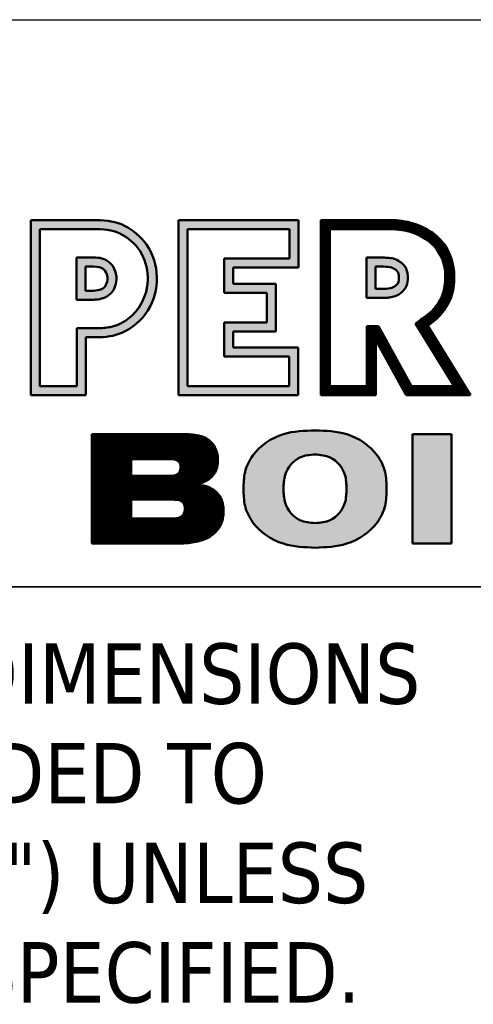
# Model space of a CAD drawing. Header units: inches. Extents: x 24 to 1128, y -58 to 748.
# Tile 537 of 656: x 940 to 959, y 50 to 92. Entities that reach past the tile are written whole.
import ezdxf
from ezdxf.enums import TextEntityAlignment as Align

# ---------------------------------------------------------------- set-up
doc = ezdxf.new("R2010")
doc.units = ezdxf.units.IN
doc.header["$LTSCALE"] = 32
doc.header["$MEASUREMENT"] = 0
doc.layers.add('No Plot', color=7, linetype='Continuous', lineweight=25, plot=False)
doc.layers.add('Title (ANSI)', color=7, linetype='Continuous', lineweight=50)
doc.styles.add('Note Text (ANSI)', font='tahoma.ttf')
doc.styles.get("Standard").update_dxf_attribs({"font": 'arial.ttf'})
pattern_1 = [(45, (0, 0), (-3.0935921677e-05, 3.0935921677e-05), [])]

# ---------------------------------------------------------------- blocks, each defined once
blk = doc.blocks.new('Title Blocks SUPERIOR TITLE')
at = {"lineweight": 25}
h = blk.add_hatch(color=256, dxfattribs=at)
edge = h.paths.add_edge_path(flags=0)
edge.add_line((48.7307, 4.2394), (48.7563, 4.2394))
edge.add_spline(control_points=[(48.7563, 4.2394), (48.7636, 4.2394), (48.7696, 4.2399), (48.7829, 4.2426), (48.7905, 4.2461), (48.8138, 4.263), (48.8237, 4.282), (48.8249, 4.3147), (48.8222, 4.327), (48.811, 4.3477), (48.8018, 4.3567), (48.7811, 4.3686), (48.7714, 4.3702), (48.7559, 4.3705)], knot_values=[-0.818543, -0.818543, -0.818543, -0.818543, -0.7519, -0.7519, -0.65082, -0.65082, -0.418996, -0.418996, -0.279331, -0.279331, -0.139665, -0.139665, 0, 0, 0, 0], degree=3, periodic=0)
edge.add_line((48.7559, 4.3705), (48.6819, 4.3705))
edge.add_line((48.6819, 4.3705), (48.6819, 4.1626))
edge.add_line((48.6819, 4.1626), (48.7307, 4.1626))
edge.add_line((48.7307, 4.1626), (48.7307, 4.2394))
edge = h.paths.add_edge_path()
edge.add_spline(control_points=[(48.7563, 4.2275), (48.7694, 4.2275), (48.7798, 4.2288), (48.8041, 4.2394), (48.8166, 4.2501), (48.8409, 4.2887), (48.8404, 4.3252), (48.8153, 4.3605), (48.8051, 4.3692), (48.7825, 4.3806), (48.7708, 4.3822), (48.7561, 4.3824)], knot_values=[0, 0, 0, 0, 0.112702, 0.112702, 0.264618, 0.264618, 0.566661, 0.566661, 0.692602, 0.692602, 0.818543, 0.818543, 0.818543, 0.818543], degree=3, periodic=0)
edge.add_line((48.7561, 4.3824), (48.67, 4.3824))
edge.add_line((48.67, 4.3824), (48.67, 4.1507))
edge.add_line((48.67, 4.1507), (48.7426, 4.1507))
edge.add_line((48.7426, 4.1507), (48.7426, 4.2275))
edge.add_line((48.7426, 4.2275), (48.7563, 4.2275))
h = blk.add_hatch(color=256, dxfattribs=at)
h.paths.add_polyline_path([(48.9255, 4.286), (48.9255, 4.3316), (49.0117, 4.3316), (49.0117, 4.3705), (48.877, 4.3705), (48.877, 4.1626), (49.0116, 4.1626), (49.0116, 4.2021), (48.9255, 4.2021), (48.9255, 4.2471), (48.982, 4.2471), (48.982, 4.286)], flags=0)
h.paths.add_polyline_path([(49.0236, 4.3197), (49.0236, 4.3824), (48.8651, 4.3824), (48.8651, 4.1507), (49.0235, 4.1507), (49.0235, 4.214), (48.9374, 4.214), (48.9374, 4.2352), (48.9939, 4.2352), (48.9939, 4.2979), (48.9374, 4.2979), (48.9374, 4.3197)])
h = blk.add_hatch(dxfattribs=at)
h.set_pattern_fill('ANSI31', color=256, scale=0.00035, style=0)
h.set_pattern_definition(pattern_1)
edge = h.paths.add_edge_path(flags=0)
edge.add_line((49.1293, 4.2421), (49.173, 4.1626))
edge.add_line((49.173, 4.1626), (49.2296, 4.1626))
edge.add_line((49.2296, 4.1626), (49.1786, 4.2457))
edge.add_spline(control_points=[(49.1786, 4.2457), (49.1854, 4.2504), (49.1909, 4.2545), (49.1951, 4.258)], knot_values=[-0.701293, -0.701293, -0.701293, -0.701293, -0.650383, -0.650383, -0.650383, -0.650383], degree=3, periodic=0)
edge.add_spline(control_points=[(49.1951, 4.258), (49.1991, 4.2613), (49.2019, 4.264), (49.2088, 4.2724), (49.2128, 4.2796), (49.2172, 4.2937), (49.218, 4.302), (49.2173, 4.3211), (49.2148, 4.3299), (49.202, 4.3521), (49.1885, 4.3615), (49.1614, 4.3697), (49.1525, 4.3706), (49.1399, 4.3704)], knot_values=[-0.650383, -0.650383, -0.650383, -0.650383, -0.601453, -0.601453, -0.510571, -0.510571, -0.419689, -0.419689, -0.301849, -0.301849, -0.111362, -0.111362, 0, 0, 0, 0], degree=3, periodic=0)
edge.add_line((49.1399, 4.3704), (49.0652, 4.3704))
edge.add_line((49.0652, 4.3704), (49.0652, 4.1626))
edge.add_line((49.0652, 4.1626), (49.114, 4.1626))
edge.add_line((49.114, 4.1626), (49.114, 4.2421))
edge.add_line((49.114, 4.2421), (49.1293, 4.2421))
edge = h.paths.add_edge_path()
edge.add_line((49.251, 4.1507), (49.1946, 4.2425))
edge.add_spline(control_points=[(49.1946, 4.2425), (49.1976, 4.2447), (49.2003, 4.2468), (49.2027, 4.2488)], knot_values=[0.650383, 0.650383, 0.650383, 0.650383, 0.677218, 0.677218, 0.677218, 0.677218], degree=3, periodic=0)
edge.add_spline(control_points=[(49.2027, 4.2488), (49.2094, 4.2543), (49.2137, 4.2591), (49.2228, 4.2728), (49.2264, 4.2812), (49.2298, 4.2982), (49.2301, 4.3084), (49.2271, 4.3362), (49.2167, 4.3547), (49.1924, 4.3717), (49.1824, 4.3761), (49.1618, 4.3818), (49.1519, 4.3825), (49.14, 4.3824)], knot_values=[0, 0, 0, 0, 0.074157, 0.074157, 0.162849, 0.162849, 0.251541, 0.251541, 0.44626, 0.44626, 0.548321, 0.548321, 0.650383, 0.650383, 0.650383, 0.650383], degree=3, periodic=0)
edge.add_line((49.14, 4.3824), (49.0532, 4.3824))
edge.add_line((49.0532, 4.3824), (49.0532, 4.1507))
edge.add_line((49.0532, 4.1507), (49.1259, 4.1507))
edge.add_line((49.1259, 4.1507), (49.1259, 4.2236))
edge.add_line((49.1259, 4.2236), (49.166, 4.1507))
edge.add_line((49.166, 4.1507), (49.251, 4.1507))
h = blk.add_hatch(color=256, dxfattribs=at)
edge = h.paths.add_edge_path(flags=0)
edge.add_line((48.7423, 4.289), (48.7494, 4.289))
edge.add_spline(control_points=[(48.7494, 4.289), (48.7542, 4.289), (48.7573, 4.2892), (48.7645, 4.2913), (48.7665, 4.2926), (48.7704, 4.2982), (48.7715, 4.3032), (48.7705, 4.3118), (48.7685, 4.3154), (48.7623, 4.3202), (48.7594, 4.3208), (48.7526, 4.321)], knot_values=[-0.274372, -0.274372, -0.274372, -0.274372, -0.232556, -0.232556, -0.183037, -0.183037, -0.122025, -0.122025, -0.061012, -0.061012, 0, 0, 0, 0], degree=3, periodic=0)
edge.add_line((48.7526, 4.321), (48.7423, 4.321))
edge.add_line((48.7423, 4.321), (48.7423, 4.289))
edge = h.paths.add_edge_path()
edge.add_spline(control_points=[(48.7494, 4.2771), (48.7519, 4.2771), (48.7573, 4.2771), (48.7649, 4.2787), (48.7733, 4.2823), (48.7801, 4.29), (48.7836, 4.3018), (48.7827, 4.315), (48.7752, 4.3264), (48.7642, 4.3326), (48.7564, 4.3328), (48.7525, 4.3329)], knot_values=[0, 0, 0, 0, 21.446278, 45.995522, 66.36737, 98.655676, 129.682851, 170.550924, 207.699464, 241.742111, 274.372411, 274.372411, 274.372411, 274.372411], degree=3, periodic=0)
edge.add_line((48.7525, 4.3329), (48.7304, 4.3328))
edge.add_line((48.7304, 4.3328), (48.7304, 4.2771))
edge.add_line((48.7304, 4.2771), (48.7494, 4.2771))
h = blk.add_hatch(color=256, dxfattribs=at)
edge = h.paths.add_edge_path(flags=0)
edge.add_spline(control_points=[(49.1329, 4.2914), (49.1378, 4.2915), (49.1417, 4.2916), (49.148, 4.293), (49.1501, 4.294), (49.1539, 4.2972), (49.1553, 4.299), (49.1565, 4.3026), (49.1567, 4.3063), (49.1559, 4.313), (49.1547, 4.3148), (49.1479, 4.3201), (49.142, 4.3208), (49.1329, 4.3209)], knot_values=[-0.288872, -0.288872, -0.288872, -0.288872, -0.246765, -0.246765, -0.208681, -0.208681, -0.170597, -0.170597, -0.132513, -0.132513, -0.07892, -0.07892, 0, 0, 0, 0], degree=3, periodic=0)
edge.add_line((49.1329, 4.3209), (49.1256, 4.3209))
edge.add_line((49.1256, 4.3209), (49.1256, 4.2914))
edge.add_line((49.1256, 4.2914), (49.1329, 4.2914))
edge = h.paths.add_edge_path()
edge.add_line((49.1137, 4.2795), (49.1329, 4.2795))
edge.add_spline(control_points=[(49.1329, 4.2795), (49.1352, 4.2795), (49.1396, 4.2795), (49.1469, 4.2803), (49.1549, 4.2826), (49.1622, 4.2881), (49.1677, 4.2962), (49.1689, 4.3062), (49.1677, 4.3159), (49.1633, 4.3231), (49.1573, 4.3283), (49.1498, 4.3317), (49.1412, 4.3327), (49.1357, 4.3328), (49.1329, 4.3328)], knot_values=[0, 0, 0, 0, 19.68907, 37.183159, 62.807968, 90.559754, 113.544659, 144.551319, 174.727619, 195.878946, 214.672315, 242.231464, 264.830431, 288.883455, 288.883455, 288.883455, 288.883455], degree=3, periodic=0)
edge.add_line((49.1329, 4.3328), (49.1137, 4.3328))
edge.add_line((49.1137, 4.3328), (49.1137, 4.2795))
h = blk.add_hatch(color=256, dxfattribs=at)
edge = h.paths.add_edge_path(flags=0)
edge.add_spline(control_points=[(49.0872, 4.027), (49.087, 4.0332), (49.0867, 4.0496), (49.0697, 4.0704), (49.0527, 4.0718), (49.0458, 4.0724)], knot_values=[-196.858611, -196.858611, -196.858611, -196.858611, -143.618174, -57.414771, 0, 0, 0, 0], degree=3, periodic=0)
edge.add_spline(control_points=[(49.0458, 4.0724), (49.0389, 4.0719), (49.0216, 4.0705), (49.0046, 4.0496), (49.0041, 4.0332), (49.0039, 4.027)], knot_values=[-198.15438, -198.15438, -198.15438, -198.15438, -139.494959, -53.291556, 0, 0, 0, 0], degree=3, periodic=0)
edge.add_spline(control_points=[(49.0039, 4.027), (49.0041, 4.0207), (49.0046, 4.0044), (49.0216, 3.9834), (49.0389, 3.9821), (49.0459, 3.9816)], knot_values=[-198.411905, -198.411905, -198.411905, -198.411905, -145.121128, -58.917726, 0, 0, 0, 0], degree=3, periodic=0)
edge.add_spline(control_points=[(49.0459, 3.9816), (49.0527, 3.9821), (49.0697, 3.9836), (49.0867, 4.0044), (49.087, 4.0207), (49.0872, 4.027)], knot_values=[-196.6013, -196.6013, -196.6013, -196.6013, -139.444578, -53.241176, 0, 0, 0, 0], degree=3, periodic=0)
edge = h.paths.add_edge_path()
edge.add_spline(control_points=[(49.0459, 4.1042), (49.0316, 4.1038), (49.0006, 4.1029), (48.9658, 4.0795), (48.9515, 4.0499), (48.9512, 4.0344), (48.9511, 4.0268)], knot_values=[0, 0, 0, 0, 121.303554, 262.91652, 331.147321, 394.98389, 394.98389, 394.98389, 394.98389], degree=3, periodic=0)
edge.add_spline(control_points=[(48.9511, 4.0268), (48.9512, 4.0193), (48.9515, 4.0038), (48.9658, 3.9742), (49.0006, 3.9509), (49.0316, 3.9497), (49.0459, 3.9491)], knot_values=[0, 0, 0, 0, 63.818911, 132.049711, 273.662677, 395.001539, 395.001539, 395.001539, 395.001539], degree=3, periodic=0)
edge.add_spline(control_points=[(49.0459, 3.9491), (49.06, 3.9497), (49.0907, 3.951), (49.1254, 3.9742), (49.1397, 4.0038), (49.14, 4.0193), (49.1401, 4.0269)], knot_values=[0, 0, 0, 0, 119.925613, 261.538579, 329.76938, 393.637082, 393.637082, 393.637082, 393.637082], degree=3, periodic=0)
edge.add_spline(control_points=[(49.1401, 4.0269), (49.14, 4.0344), (49.1397, 4.0499), (49.1254, 4.0795), (49.0908, 4.1028), (49.06, 4.1038), (49.0459, 4.1042)], knot_values=[0, 0, 0, 0, 63.781396, 132.012197, 273.625163, 393.348671, 393.348671, 393.348671, 393.348671], degree=3, periodic=0)
h = blk.add_hatch(dxfattribs=at)
h.set_pattern_fill('ANSI31', color=256, scale=0.00035, style=0)
h.set_pattern_definition(pattern_1)
edge = h.paths.add_edge_path(flags=0)
edge.add_line((48.8023, 3.9875), (48.8567, 3.9875))
edge.add_spline(control_points=[(48.8567, 3.9875), (48.8577, 3.9875), (48.8597, 3.9875), (48.8621, 3.9879), (48.8651, 3.9885), (48.8681, 3.9896), (48.8713, 3.9925), (48.8733, 3.9962), (48.8736, 4.0006), (48.8733, 4.0043), (48.872, 4.0081), (48.8692, 4.0107), (48.8656, 4.012), (48.8622, 4.0125), (48.8591, 4.0127), (48.8574, 4.0127), (48.8566, 4.0127)], knot_values=[-138.059108, -138.059108, -138.059108, -138.059108, -129.678332, -121.376797, -116.767826, -103.812896, -94.676817, -80.216732, -69.105277, -57.710838, -47.88682, -35.866014, -26.520091, -14.922162, -6.895848, 0, 0, 0, 0], degree=3, periodic=0)
edge.add_line((48.8566, 4.0127), (48.8023, 4.0127))
edge.add_line((48.8023, 4.0127), (48.8023, 3.9875))
edge = h.paths.add_edge_path(flags=0)
edge.add_line((48.8025, 4.0441), (48.8535, 4.0441))
edge.add_spline(control_points=[(48.8535, 4.0441), (48.8549, 4.0441), (48.8571, 4.0441), (48.8608, 4.0449), (48.8649, 4.0467), (48.8677, 4.0509), (48.8681, 4.0557), (48.8676, 4.0598), (48.8651, 4.0634), (48.8615, 4.0654), (48.858, 4.0662), (48.8552, 4.0664), (48.8537, 4.0664), (48.8532, 4.0664)], knot_values=[-119.342972, -119.342972, -119.342972, -119.342972, -107.342224, -100.443953, -87.079297, -70.488666, -59.600945, -46.774352, -35.297935, -23.84831, -12.395346, -4.545955, 0, 0, 0, 0], degree=3, periodic=0)
edge.add_line((48.8532, 4.0664), (48.8025, 4.0664))
edge.add_line((48.8025, 4.0664), (48.8025, 4.0441))
edge = h.paths.add_edge_path()
edge.add_spline(control_points=[(48.8895, 4.0328), (48.8905, 4.0331), (48.8931, 4.0337), (48.8976, 4.0353), (48.902, 4.0374), (48.9065, 4.0404), (48.9099, 4.0435), (48.913, 4.0476), (48.915, 4.0517), (48.9164, 4.056), (48.9171, 4.0604), (48.9173, 4.0646), (48.9172, 4.0687), (48.9165, 4.0732), (48.9153, 4.0777), (48.9131, 4.0826), (48.9104, 4.0869), (48.9068, 4.0904), (48.9034, 4.0929), (48.8995, 4.0949), (48.8953, 4.0965), (48.8908, 4.0977), (48.8868, 4.0983), (48.8827, 4.0988), (48.8778, 4.0991), (48.874, 4.0992), (48.8719, 4.0992)], knot_values=[0, 0, 0, 0, 8.259258, 22.888893, 40.689723, 50.687745, 68.353182, 80.542787, 94.018555, 107.764489, 119.14978, 132.14778, 143.21613, 154.398622, 171.050613, 182.919142, 200.343742, 214.594199, 225.505564, 236.767803, 251.550036, 264.361289, 276.33066, 286.072641, 299.740571, 318.388347, 318.388347, 318.388347, 318.388347], degree=3, periodic=0)
edge.add_line((48.8719, 4.0992), (48.7507, 4.0992))
edge.add_line((48.7507, 4.0992), (48.7507, 3.9545))
edge.add_line((48.7507, 3.9545), (48.8614, 3.9545))
edge.add_spline(control_points=[(48.8614, 3.9545), (48.8635, 3.9545), (48.8684, 3.9545), (48.8755, 3.955), (48.8839, 3.9559), (48.8923, 3.9576), (48.9013, 3.9605), (48.9081, 3.9645), (48.9132, 3.9687), (48.9172, 3.973), (48.9211, 3.9793), (48.924, 3.9876), (48.9247, 3.9954), (48.9245, 4.0021), (48.9239, 4.0073), (48.9223, 4.0126), (48.9199, 4.0175), (48.9164, 4.0219), (48.9122, 4.0254), (48.9089, 4.0274), (48.9056, 4.029), (48.9022, 4.0303), (48.8985, 4.0312), (48.8956, 4.0318), (48.8931, 4.0323), (48.8912, 4.0326), (48.8899, 4.0328), (48.8895, 4.0328)], knot_values=[0, 0, 0, 0, 17.200377, 42.099151, 61.209439, 89.620964, 115.361397, 142.096092, 156.470923, 172.177105, 191.705667, 219.818342, 247.114264, 257.731892, 278.018924, 291.66196, 304.822844, 324.525577, 339.60272, 350.809722, 358.213634, 370.799355, 381.846713, 390.612912, 396.149819, 404.107905, 407.195046, 407.195046, 407.195046, 407.195046], degree=3, periodic=0)
blk.add_hatch(color=256, dxfattribs=at).paths.add_polyline_path([(49.1744, 3.9545), (49.226, 3.9545), (49.226, 4.0992), (49.1744, 4.0992)])
at = {"layer": 'No Plot', "color": 7, "linetype": 'Continuous', "lineweight": 25}
for p, q in [((48.7561, 4.3824), (48.67, 4.3824)), ((48.67, 4.3824), (48.67, 4.1507)), ((49.0236, 4.3824), (48.8651, 4.3824)), ((48.8651, 4.3824), (48.8651, 4.1507)), ((49.0236, 4.3197), (49.0236, 4.3824)), ((49.0532, 4.1507), (49.0532, 4.3824)), ((49.0532, 4.3824), (49.14, 4.3824)), ((48.7559, 4.3705), (48.6819, 4.3705)), ((48.6819, 4.3705), (48.6819, 4.1626)), ((49.0117, 4.3705), (48.877, 4.3705)), ((48.877, 4.3705), (48.877, 4.1626)), ((49.0117, 4.3316), (49.0117, 4.3705)), ((49.0652, 4.1626), (49.0652, 4.3704)), ((49.0652, 4.3704), (49.1399, 4.3704)), ((48.7525, 4.3329), (48.7304, 4.3328)), ((48.7304, 4.3328), (48.7304, 4.2771)), ((48.9255, 4.286), (48.9255, 4.3316)), ((48.9255, 4.3316), (49.0117, 4.3316)), ((49.1137, 4.3328), (49.1137, 4.2795)), ((49.1137, 4.3328), (49.1329, 4.3328)), ((48.7526, 4.321), (48.7423, 4.321)), ((48.7423, 4.321), (48.7423, 4.289)), ((48.9374, 4.2979), (48.9374, 4.3197)), ((48.9374, 4.3197), (49.0236, 4.3197)), ((49.1256, 4.3209), (49.1256, 4.2914)), ((49.1256, 4.3209), (49.1329, 4.3209)), ((48.9939, 4.2979), (48.9374, 4.2979)), ((48.9939, 4.2352), (48.9939, 4.2979)), ((48.7423, 4.289), (48.7494, 4.289)), ((48.982, 4.286), (48.9255, 4.286)), ((48.982, 4.2471), (48.982, 4.286)), ((49.1256, 4.2914), (49.1329, 4.2914)), ((48.7304, 4.2771), (48.7494, 4.2771)), ((49.1137, 4.2795), (49.1329, 4.2795)), ((48.9255, 4.2021), (48.9255, 4.2471)), ((48.9255, 4.2471), (48.982, 4.2471)), ((48.7307, 4.1626), (48.7307, 4.2394)), ((48.7307, 4.2394), (48.7563, 4.2394)), ((48.9374, 4.214), (48.9374, 4.2352)), ((48.9374, 4.2352), (48.9939, 4.2352)), ((49.1293, 4.2421), (49.114, 4.2421)), ((49.114, 4.2421), (49.114, 4.1626)), ((49.1293, 4.2421), (49.173, 4.1626)), ((49.1786, 4.2457), (49.2296, 4.1626)), ((49.1946, 4.2425), (49.251, 4.1507)), ((48.7426, 4.1507), (48.7426, 4.2275)), ((48.7426, 4.2275), (48.7563, 4.2275)), ((49.166, 4.1507), (49.1259, 4.2236)), ((49.1259, 4.2236), (49.1259, 4.1507)), ((49.0235, 4.214), (48.9374, 4.214)), ((49.0235, 4.1507), (49.0235, 4.214)), ((49.0116, 4.2021), (48.9255, 4.2021)), ((49.0116, 4.1626), (49.0116, 4.2021)), ((48.6819, 4.1626), (48.7307, 4.1626)), ((48.877, 4.1626), (49.0116, 4.1626)), ((49.114, 4.1626), (49.0652, 4.1626)), ((49.2296, 4.1626), (49.173, 4.1626)), ((48.67, 4.1507), (48.7426, 4.1507)), ((48.8651, 4.1507), (49.0235, 4.1507)), ((49.1259, 4.1507), (49.0532, 4.1507)), ((49.251, 4.1507), (49.166, 4.1507)), ((48.7507, 4.0992), (48.7507, 3.9545)), ((48.8719, 4.0992), (48.7507, 4.0992)), ((49.1744, 4.0992), (49.226, 4.0992)), ((49.1744, 3.9545), (49.1744, 4.0992)), ((49.226, 4.0992), (49.226, 3.9545)), ((48.8025, 4.0664), (48.8025, 4.0441)), ((48.8025, 4.0664), (48.8532, 4.0664)), ((48.8025, 4.0441), (48.8535, 4.0441)), ((48.8023, 4.0127), (48.8023, 3.9875)), ((48.8023, 4.0127), (48.8566, 4.0127)), ((48.8023, 3.9875), (48.8567, 3.9875)), ((48.7507, 3.9545), (48.8614, 3.9545)), ((49.226, 3.9545), (49.1744, 3.9545))]:
    blk.add_line(p, q, dxfattribs=at)
for points, knots in [([(48.7561, 4.3824), (48.7708, 4.3822), (48.7825, 4.3806), (48.8051, 4.3692), (48.8153, 4.3605), (48.8404, 4.3252), (48.8409, 4.2887), (48.8166, 4.2501), (48.8041, 4.2394), (48.7798, 4.2288), (48.7694, 4.2275), (48.7563, 4.2275)], [0, 0, 0, 0, 0.1259411, 0.1259411, 0.2518823, 0.2518823, 0.5539255, 0.5539255, 0.7058413, 0.7058413, 0.8185433, 0.8185433, 0.8185433, 0.8185433]), ([(49.14, 4.3824), (49.1519, 4.3825), (49.1618, 4.3818), (49.1824, 4.3761), (49.1924, 4.3717), (49.2167, 4.3547), (49.2271, 4.3362), (49.2301, 4.3084), (49.2298, 4.2982), (49.2264, 4.2812), (49.2228, 4.2728), (49.2137, 4.2591), (49.2094, 4.2543), (49.2027, 4.2488), (49.2003, 4.2468), (49.1976, 4.2447), (49.1946, 4.2425)], [0, 0, 0, 0, 0.1020614, 0.1020614, 0.2041229, 0.2041229, 0.3988419, 0.3988419, 0.487534, 0.487534, 0.5762262, 0.5762262, 0.6503828, 0.6503828, 0.6503828, 0.6772177, 0.6772177, 0.6772177, 0.6772177]), ([(48.7559, 4.3705), (48.7714, 4.3702), (48.7811, 4.3686), (48.8018, 4.3567), (48.811, 4.3477), (48.8222, 4.327), (48.8249, 4.3147), (48.8237, 4.282), (48.8138, 4.263), (48.7905, 4.2461), (48.7829, 4.2426), (48.7696, 4.2399), (48.7636, 4.2394), (48.7563, 4.2394)], [0, 0, 0, 0, 0.1396655, 0.1396655, 0.279331, 0.279331, 0.4189965, 0.4189965, 0.6508205, 0.6508205, 0.7519002, 0.7519002, 0.8185433, 0.8185433, 0.8185433, 0.8185433]), ([(49.1399, 4.3704), (49.1525, 4.3706), (49.1614, 4.3697), (49.1885, 4.3615), (49.202, 4.3521), (49.2148, 4.3299), (49.2173, 4.3211), (49.218, 4.302), (49.2172, 4.2937), (49.2128, 4.2796), (49.2088, 4.2724), (49.2019, 4.264), (49.1991, 4.2613), (49.1951, 4.258), (49.1909, 4.2545), (49.1854, 4.2504), (49.1786, 4.2457)], [0, 0, 0, 0, 0.1113616, 0.1113616, 0.3018491, 0.3018491, 0.4196889, 0.4196889, 0.5105709, 0.5105709, 0.6014528, 0.6014528, 0.6503828, 0.6503828, 0.6503828, 0.7012931, 0.7012931, 0.7012931, 0.7012931]), ([(48.7526, 4.321), (48.7594, 4.3208), (48.7623, 4.3202), (48.7685, 4.3154), (48.7705, 4.3118), (48.7715, 4.3032), (48.7704, 4.2982), (48.7665, 4.2926), (48.7645, 4.2913), (48.7573, 4.2892), (48.7542, 4.289), (48.7494, 4.289)], [0, 0, 0, 0, 0.0610124, 0.0610124, 0.1220249, 0.1220249, 0.1830373, 0.1830373, 0.2325564, 0.2325564, 0.2743724, 0.2743724, 0.2743724, 0.2743724]), ([(49.1329, 4.3209), (49.142, 4.3208), (49.1479, 4.3201), (49.1547, 4.3148), (49.1559, 4.313), (49.1567, 4.3063), (49.1565, 4.3026), (49.1553, 4.299), (49.1539, 4.2972), (49.1501, 4.294), (49.148, 4.293), (49.1417, 4.2916), (49.1378, 4.2915), (49.1329, 4.2914)], [0, 0, 0, 0, 0.0789204, 0.0789204, 0.132513, 0.132513, 0.1705971, 0.1705971, 0.2086812, 0.2086812, 0.2467653, 0.2467653, 0.2888722, 0.2888722, 0.2888722, 0.2888722])]:
    blk.add_open_spline(points, degree=3, knots=knots, dxfattribs=at)
for points in [[(48.7525, 4.3329), (48.7639, 4.3317), (48.7743, 4.3259), (48.7814, 4.315), (48.7827, 4.3008), (48.7794, 4.2905), (48.7718, 4.2821), (48.7653, 4.2791), (48.7569, 4.2774), (48.7494, 4.2771)], [(49.1329, 4.3328), (49.1414, 4.3326), (49.1492, 4.3314), (49.1579, 4.3274), (49.1629, 4.323), (49.1667, 4.3167), (49.1685, 4.3063), (49.1667, 4.2956), (49.1622, 4.2889), (49.1545, 4.2831), (49.1459, 4.2804), (49.1398, 4.2797), (49.1329, 4.2795)], [(49.0459, 4.1042), (49.0037, 4.0992), (48.9632, 4.0707), (48.9531, 4.0491), (48.9511, 4.0268)], [(49.0459, 4.1042), (49.0875, 4.0992), (49.128, 4.0707), (49.1382, 4.0491), (49.1401, 4.0269)], [(48.8719, 4.0992), (48.8784, 4.099), (48.8832, 4.0987), (48.8866, 4.0983), (48.8907, 4.0976), (48.895, 4.0965), (48.8999, 4.0947), (48.9033, 4.0928), (48.9064, 4.0906), (48.91, 4.0871), (48.9133, 4.082), (48.915, 4.0782), (48.9166, 4.0726), (48.9171, 4.0687), (48.9173, 4.0648), (48.917, 4.0603), (48.9163, 4.0563), (48.9149, 4.0517), (48.9128, 4.0475), (48.9102, 4.0441), (48.9057, 4.0399), (48.9028, 4.038), (48.8972, 4.0352), (48.8923, 4.0336), (48.8895, 4.0328)], [(48.8532, 4.0664), (48.8548, 4.0664), (48.8575, 4.0662), (48.8614, 4.0652), (48.8649, 4.0631), (48.8672, 4.0599), (48.868, 4.0554), (48.8675, 4.0517), (48.8643, 4.0469), (48.8601, 4.0448), (48.8577, 4.0443), (48.8535, 4.0441)], [(49.0458, 4.0724), (49.0257, 4.0685), (49.0062, 4.0455), (49.0039, 4.027)], [(49.0458, 4.0724), (49.0656, 4.0685), (49.0851, 4.0455), (49.0872, 4.027)], [(48.8895, 4.0328), (48.8906, 4.0327), (48.8934, 4.0322), (48.8953, 4.0319), (48.8983, 4.0313), (48.902, 4.0303), (48.9061, 4.0287), (48.9085, 4.0276), (48.9118, 4.0255), (48.9159, 4.0221), (48.9201, 4.0167), (48.9222, 4.0126), (48.9236, 4.008), (48.9245, 4.001), (48.9246, 3.9973), (48.9236, 3.9878), (48.9204, 3.9785), (48.9167, 3.9727), (48.913, 3.9687), (48.9092, 3.9655), (48.9011, 3.9608), (48.8925, 3.9578), (48.8828, 3.9558), (48.8762, 3.9551), (48.8675, 3.9546), (48.8614, 3.9545)], [(49.0459, 3.9491), (49.0037, 3.9545), (48.9632, 3.983), (48.9531, 4.0046), (48.9511, 4.0268)], [(49.0459, 3.9816), (49.0257, 3.9855), (49.0062, 4.0085), (49.0039, 4.027)], [(49.0459, 3.9816), (49.0656, 3.9855), (49.0851, 4.0085), (49.0872, 4.027)], [(49.0459, 3.9491), (49.0875, 3.9545), (49.128, 3.983), (49.1382, 4.0046), (49.1401, 4.0269)], [(48.8566, 4.0127), (48.859, 4.0127), (48.8618, 4.0125), (48.8658, 4.0118), (48.8688, 4.0106), (48.8719, 4.0077), (48.8731, 4.0045), (48.8735, 4.0005), (48.8731, 3.9967), (48.8707, 3.9922), (48.8683, 3.9901), (48.8641, 3.9883), (48.8626, 3.988), (48.8597, 3.9875), (48.8567, 3.9875)]]:
    blk.add_spline(points, degree=3, dxfattribs=at)
at = {"layer": 'Title (ANSI)', "lineweight": 25}
for p, q in [((47.7839, 4.6475), (54.5339, 4.6475)), ((47.7839, 4.6475), (54.5339, 4.6475)), ((54.5339, 3.8975), (47.7839, 3.8975)), ((47.7839, 3.8975), (49.2839, 3.8975))]:
    blk.add_line(p, q, dxfattribs=at)
at = {"layer": 'Title (ANSI)'}
for p, q in [((48.7561, 4.3824), (48.67, 4.3824)), ((48.67, 4.3824), (48.67, 4.1507)), ((49.0236, 4.3824), (48.8651, 4.3824)), ((48.8651, 4.3824), (48.8651, 4.1507)), ((49.0236, 4.3197), (49.0236, 4.3824)), ((49.14, 4.3824), (49.0532, 4.3824)), ((49.0532, 4.3824), (49.0532, 4.1507)), ((48.6819, 4.1626), (48.6819, 4.3705)), ((48.6819, 4.3705), (48.7559, 4.3705)), ((48.877, 4.1626), (48.877, 4.3705)), ((48.877, 4.3705), (49.0117, 4.3705)), ((49.0117, 4.3705), (49.0117, 4.3316)), ((49.0652, 4.1626), (49.0652, 4.3704)), ((49.0652, 4.3704), (49.1399, 4.3704)), ((48.7304, 4.3328), (48.7525, 4.3329)), ((48.7525, 4.3329), (48.7304, 4.3328)), ((48.7304, 4.2771), (48.7304, 4.3328)), ((48.7304, 4.3328), (48.7304, 4.2771)), ((49.0117, 4.3316), (48.9255, 4.3316)), ((48.9255, 4.3316), (48.9255, 4.286)), ((49.1137, 4.2795), (49.1137, 4.3328)), ((49.1137, 4.3328), (49.1329, 4.3328)), ((49.1329, 4.3328), (49.1137, 4.3328)), ((49.1137, 4.3328), (49.1137, 4.2795)), ((48.7423, 4.289), (48.7423, 4.321)), ((48.7423, 4.321), (48.7526, 4.321)), ((48.7423, 4.289), (48.7423, 4.321)), ((48.7423, 4.321), (48.7526, 4.321)), ((48.9374, 4.2979), (48.9374, 4.3197)), ((48.9374, 4.3197), (49.0236, 4.3197)), ((49.1256, 4.2914), (49.1256, 4.3209)), ((49.1256, 4.3209), (49.1329, 4.3209)), ((49.1256, 4.3209), (49.1329, 4.3209)), ((49.1256, 4.2914), (49.1256, 4.3209)), ((48.9939, 4.2979), (48.9374, 4.2979)), ((48.9939, 4.2352), (48.9939, 4.2979)), ((48.7494, 4.289), (48.7423, 4.289)), ((48.7494, 4.289), (48.7423, 4.289)), ((48.9255, 4.286), (48.982, 4.286)), ((48.982, 4.286), (48.982, 4.2471)), ((49.1329, 4.2914), (49.1256, 4.2914)), ((49.1329, 4.2914), (49.1256, 4.2914)), ((48.7494, 4.2771), (48.7304, 4.2771)), ((48.7304, 4.2771), (48.7494, 4.2771)), ((49.1329, 4.2795), (49.1137, 4.2795)), ((49.1137, 4.2795), (49.1329, 4.2795)), ((48.982, 4.2471), (48.9255, 4.2471)), ((48.9255, 4.2471), (48.9255, 4.2021)), ((48.7563, 4.2394), (48.7307, 4.2394)), ((48.7307, 4.2394), (48.7307, 4.1626)), ((48.9374, 4.214), (48.9374, 4.2352)), ((48.9374, 4.2352), (48.9939, 4.2352)), ((49.1293, 4.2421), (49.114, 4.2421)), ((49.114, 4.2421), (49.114, 4.1626)), ((49.173, 4.1626), (49.1293, 4.2421)), ((49.1786, 4.2457), (49.2296, 4.1626)), ((49.251, 4.1507), (49.1946, 4.2425)), ((48.7426, 4.1507), (48.7426, 4.2275)), ((48.7426, 4.2275), (48.7563, 4.2275)), ((49.1259, 4.1507), (49.1259, 4.2236)), ((49.1259, 4.2236), (49.166, 4.1507)), ((49.0235, 4.214), (48.9374, 4.214)), ((49.0235, 4.1507), (49.0235, 4.214)), ((48.9255, 4.2021), (49.0116, 4.2021)), ((49.0116, 4.2021), (49.0116, 4.1626)), ((48.7307, 4.1626), (48.6819, 4.1626)), ((49.0116, 4.1626), (48.877, 4.1626)), ((49.114, 4.1626), (49.0652, 4.1626)), ((49.2296, 4.1626), (49.173, 4.1626)), ((48.67, 4.1507), (48.7426, 4.1507)), ((48.8651, 4.1507), (49.0235, 4.1507)), ((49.0532, 4.1507), (49.1259, 4.1507)), ((49.166, 4.1507), (49.251, 4.1507)), ((48.8719, 4.0992), (48.7507, 4.0992)), ((48.7507, 4.0992), (48.7507, 3.9545)), ((49.226, 4.0992), (49.1744, 4.0992)), ((49.1744, 4.0992), (49.1744, 3.9545)), ((49.226, 3.9545), (49.226, 4.0992)), ((48.8025, 4.0441), (48.8025, 4.0664)), ((48.8025, 4.0664), (48.8532, 4.0664)), ((48.8535, 4.0441), (48.8025, 4.0441)), ((48.8023, 3.9875), (48.8023, 4.0127)), ((48.8023, 4.0127), (48.8566, 4.0127)), ((48.8567, 3.9875), (48.8023, 3.9875)), ((48.7507, 3.9545), (48.8614, 3.9545)), ((49.1744, 3.9545), (49.226, 3.9545))]:
    blk.add_line(p, q, dxfattribs=at)
for points, knots in [([(48.7563, 4.2275), (48.7694, 4.2275), (48.7798, 4.2288), (48.8041, 4.2394), (48.8166, 4.2501), (48.8409, 4.2887), (48.8404, 4.3252), (48.8153, 4.3605), (48.8051, 4.3692), (48.7825, 4.3806), (48.7708, 4.3822), (48.7561, 4.3824)], [0, 0, 0, 0, 0.1127021, 0.1127021, 0.2646178, 0.2646178, 0.566661, 0.566661, 0.6926022, 0.6926022, 0.8185433, 0.8185433, 0.8185433, 0.8185433]), ([(49.2027, 4.2488), (49.2094, 4.2543), (49.2137, 4.2591), (49.2228, 4.2728), (49.2264, 4.2812), (49.2298, 4.2982), (49.2301, 4.3084), (49.2271, 4.3362), (49.2167, 4.3547), (49.1924, 4.3717), (49.1824, 4.3761), (49.1618, 4.3818), (49.1519, 4.3825), (49.14, 4.3824)], [0, 0, 0, 0, 0.0741566, 0.0741566, 0.1628488, 0.1628488, 0.2515409, 0.2515409, 0.4462599, 0.4462599, 0.5483213, 0.5483213, 0.6503828, 0.6503828, 0.6503828, 0.6503828]), ([(48.7559, 4.3705), (48.7714, 4.3702), (48.7811, 4.3686), (48.8018, 4.3567), (48.811, 4.3477), (48.8222, 4.327), (48.8249, 4.3147), (48.8237, 4.282), (48.8138, 4.263), (48.7905, 4.2461), (48.7829, 4.2426), (48.7696, 4.2399), (48.7636, 4.2394), (48.7563, 4.2394)], [0, 0, 0, 0, 0.1396655, 0.1396655, 0.279331, 0.279331, 0.4189965, 0.4189965, 0.6508205, 0.6508205, 0.7519002, 0.7519002, 0.8185433, 0.8185433, 0.8185433, 0.8185433]), ([(49.1399, 4.3704), (49.1525, 4.3706), (49.1614, 4.3697), (49.1885, 4.3615), (49.202, 4.3521), (49.2148, 4.3299), (49.2173, 4.3211), (49.218, 4.302), (49.2172, 4.2937), (49.2128, 4.2796), (49.2088, 4.2724), (49.2019, 4.264), (49.1991, 4.2613), (49.1951, 4.258)], [0, 0, 0, 0, 0.1113616, 0.1113616, 0.3018491, 0.3018491, 0.4196889, 0.4196889, 0.5105709, 0.5105709, 0.6014528, 0.6014528, 0.6503828, 0.6503828, 0.6503828, 0.6503828]), ([(48.7525, 4.3329), (48.7564, 4.3328), (48.7642, 4.3326), (48.7752, 4.3264), (48.7827, 4.315), (48.7836, 4.3018), (48.7801, 4.29), (48.7733, 4.2823), (48.7649, 4.2787), (48.7573, 4.2771), (48.7519, 4.2771), (48.7494, 4.2771)], [0, 0, 0, 0, 32.6303, 66.672947, 103.821487, 144.68956, 175.716735, 208.005041, 228.376889, 252.926133, 274.372411, 274.372411, 274.372411, 274.372411]), ([(48.7494, 4.2771), (48.7519, 4.2771), (48.7573, 4.2771), (48.7649, 4.2787), (48.7733, 4.2823), (48.7801, 4.29), (48.7836, 4.3018), (48.7827, 4.315), (48.7752, 4.3264), (48.7642, 4.3326), (48.7564, 4.3328), (48.7525, 4.3329)], [0, 0, 0, 0, 21.446278, 45.995522, 66.36737, 98.655676, 129.682851, 170.550924, 207.699464, 241.742111, 274.372411, 274.372411, 274.372411, 274.372411]), ([(49.1329, 4.3328), (49.1357, 4.3328), (49.1412, 4.3327), (49.1498, 4.3317), (49.1573, 4.3283), (49.1633, 4.3231), (49.1677, 4.3159), (49.1689, 4.3062), (49.1677, 4.2962), (49.1622, 4.2881), (49.1549, 4.2826), (49.1469, 4.2803), (49.1396, 4.2795), (49.1352, 4.2795), (49.1329, 4.2795)], [0, 0, 0, 0, 24.053024, 46.651991, 74.211139, 93.004509, 114.155836, 144.332136, 175.338796, 198.323701, 226.075487, 251.700296, 269.194385, 288.883455, 288.883455, 288.883455, 288.883455]), ([(49.1329, 4.2795), (49.1352, 4.2795), (49.1396, 4.2795), (49.1469, 4.2803), (49.1549, 4.2826), (49.1622, 4.2881), (49.1677, 4.2962), (49.1689, 4.3062), (49.1677, 4.3159), (49.1633, 4.3231), (49.1573, 4.3283), (49.1498, 4.3317), (49.1412, 4.3327), (49.1357, 4.3328), (49.1329, 4.3328)], [0, 0, 0, 0, 19.68907, 37.183159, 62.807968, 90.559754, 113.544659, 144.551319, 174.727619, 195.878946, 214.672315, 242.231464, 264.830431, 288.883455, 288.883455, 288.883455, 288.883455]), ([(48.7526, 4.321), (48.7594, 4.3208), (48.7623, 4.3202), (48.7685, 4.3154), (48.7705, 4.3118), (48.7715, 4.3032), (48.7704, 4.2982), (48.7665, 4.2926), (48.7645, 4.2913), (48.7573, 4.2892), (48.7542, 4.289), (48.7494, 4.289)], [0, 0, 0, 0, 0.0610124, 0.0610124, 0.1220249, 0.1220249, 0.1830373, 0.1830373, 0.2325564, 0.2325564, 0.2743724, 0.2743724, 0.2743724, 0.2743724]), ([(48.7526, 4.321), (48.7594, 4.3208), (48.7623, 4.3202), (48.7685, 4.3154), (48.7705, 4.3118), (48.7715, 4.3032), (48.7704, 4.2982), (48.7665, 4.2926), (48.7645, 4.2913), (48.7573, 4.2892), (48.7542, 4.289), (48.7494, 4.289)], [0, 0, 0, 0, 0.0610124, 0.0610124, 0.1220249, 0.1220249, 0.1830373, 0.1830373, 0.2325564, 0.2325564, 0.2743724, 0.2743724, 0.2743724, 0.2743724]), ([(49.1329, 4.3209), (49.142, 4.3208), (49.1479, 4.3201), (49.1547, 4.3148), (49.1559, 4.313), (49.1567, 4.3063), (49.1565, 4.3026), (49.1553, 4.299), (49.1539, 4.2972), (49.1501, 4.294), (49.148, 4.293), (49.1417, 4.2916), (49.1378, 4.2915), (49.1329, 4.2914)], [0, 0, 0, 0, 0.0789204, 0.0789204, 0.132513, 0.132513, 0.1705971, 0.1705971, 0.2086812, 0.2086812, 0.2467653, 0.2467653, 0.2888722, 0.2888722, 0.2888722, 0.2888722]), ([(49.1329, 4.3209), (49.142, 4.3208), (49.1479, 4.3201), (49.1547, 4.3148), (49.1559, 4.313), (49.1567, 4.3063), (49.1565, 4.3026), (49.1553, 4.299), (49.1539, 4.2972), (49.1501, 4.294), (49.148, 4.293), (49.1417, 4.2916), (49.1378, 4.2915), (49.1329, 4.2914)], [0, 0, 0, 0, 0.0789204, 0.0789204, 0.132513, 0.132513, 0.1705971, 0.1705971, 0.2086812, 0.2086812, 0.2467653, 0.2467653, 0.2888722, 0.2888722, 0.2888722, 0.2888722]), ([(49.0459, 4.1042), (49.0316, 4.1038), (49.0006, 4.1029), (48.9658, 4.0795), (48.9515, 4.0499), (48.9512, 4.0344), (48.9511, 4.0268)], [0, 0, 0, 0, 121.303554, 262.91652, 331.147321, 394.98389, 394.98389, 394.98389, 394.98389]), ([(49.1401, 4.0269), (49.14, 4.0344), (49.1397, 4.0499), (49.1254, 4.0795), (49.0908, 4.1028), (49.06, 4.1038), (49.0459, 4.1042)], [0, 0, 0, 0, 63.781396, 132.012197, 273.625163, 393.348671, 393.348671, 393.348671, 393.348671]), ([(48.8895, 4.0328), (48.8905, 4.0331), (48.8931, 4.0337), (48.8976, 4.0353), (48.902, 4.0374), (48.9065, 4.0404), (48.9099, 4.0435), (48.913, 4.0476), (48.915, 4.0517), (48.9164, 4.056), (48.9171, 4.0604), (48.9173, 4.0646), (48.9172, 4.0687), (48.9165, 4.0732), (48.9153, 4.0777), (48.9131, 4.0826), (48.9104, 4.0869), (48.9068, 4.0904), (48.9034, 4.0929), (48.8995, 4.0949), (48.8953, 4.0965), (48.8908, 4.0977), (48.8868, 4.0983), (48.8827, 4.0988), (48.8778, 4.0991), (48.874, 4.0992), (48.8719, 4.0992)], [0, 0, 0, 0, 8.259258, 22.888893, 40.689723, 50.687745, 68.353182, 80.542787, 94.018555, 107.764489, 119.14978, 132.14778, 143.21613, 154.398622, 171.050613, 182.919142, 200.343742, 214.594199, 225.505564, 236.767803, 251.550036, 264.361289, 276.33066, 286.072641, 299.740571, 318.388347, 318.388347, 318.388347, 318.388347]), ([(48.8532, 4.0664), (48.8537, 4.0664), (48.8552, 4.0664), (48.858, 4.0662), (48.8615, 4.0654), (48.8651, 4.0634), (48.8676, 4.0598), (48.8681, 4.0557), (48.8677, 4.0509), (48.8649, 4.0467), (48.8608, 4.0449), (48.8571, 4.0441), (48.8549, 4.0441), (48.8535, 4.0441)], [0, 0, 0, 0, 4.545955, 12.395346, 23.84831, 35.297935, 46.774352, 59.600945, 70.488666, 87.079297, 100.443953, 107.342224, 119.342972, 119.342972, 119.342972, 119.342972]), ([(49.0039, 4.027), (49.0041, 4.0332), (49.0046, 4.0496), (49.0216, 4.0705), (49.0389, 4.0719), (49.0458, 4.0724)], [0, 0, 0, 0, 53.291556, 139.494959, 198.15438, 198.15438, 198.15438, 198.15438]), ([(49.0458, 4.0724), (49.0527, 4.0718), (49.0697, 4.0704), (49.0867, 4.0496), (49.087, 4.0332), (49.0872, 4.027)], [0, 0, 0, 0, 57.414771, 143.618174, 196.858611, 196.858611, 196.858611, 196.858611]), ([(48.8614, 3.9545), (48.8635, 3.9545), (48.8684, 3.9545), (48.8755, 3.955), (48.8839, 3.9559), (48.8923, 3.9576), (48.9013, 3.9605), (48.9081, 3.9645), (48.9132, 3.9687), (48.9172, 3.973), (48.9211, 3.9793), (48.924, 3.9876), (48.9247, 3.9954), (48.9245, 4.0021), (48.9239, 4.0073), (48.9223, 4.0126), (48.9199, 4.0175), (48.9164, 4.0219), (48.9122, 4.0254), (48.9089, 4.0274), (48.9056, 4.029), (48.9022, 4.0303), (48.8985, 4.0312), (48.8956, 4.0318), (48.8931, 4.0323), (48.8912, 4.0326), (48.8899, 4.0328), (48.8895, 4.0328)], [0, 0, 0, 0, 17.200377, 42.099151, 61.209439, 89.620964, 115.361397, 142.096092, 156.470923, 172.177105, 191.705667, 219.818342, 247.114264, 257.731892, 278.018924, 291.66196, 304.822844, 324.525577, 339.60272, 350.809722, 358.213634, 370.799355, 381.846713, 390.612912, 396.149819, 404.107905, 407.195046, 407.195046, 407.195046, 407.195046]), ([(48.9511, 4.0268), (48.9512, 4.0193), (48.9515, 4.0038), (48.9658, 3.9742), (49.0006, 3.9509), (49.0316, 3.9497), (49.0459, 3.9491)], [0, 0, 0, 0, 63.818911, 132.049711, 273.662677, 395.001539, 395.001539, 395.001539, 395.001539]), ([(49.0459, 3.9816), (49.0389, 3.9821), (49.0216, 3.9834), (49.0046, 4.0044), (49.0041, 4.0207), (49.0039, 4.027)], [0, 0, 0, 0, 58.917726, 145.121128, 198.411905, 198.411905, 198.411905, 198.411905]), ([(49.0872, 4.027), (49.087, 4.0207), (49.0867, 4.0044), (49.0697, 3.9836), (49.0527, 3.9821), (49.0459, 3.9816)], [0, 0, 0, 0, 53.241176, 139.444578, 196.6013, 196.6013, 196.6013, 196.6013]), ([(49.0459, 3.9491), (49.06, 3.9497), (49.0907, 3.951), (49.1254, 3.9742), (49.1397, 4.0038), (49.14, 4.0193), (49.1401, 4.0269)], [0, 0, 0, 0, 119.925613, 261.538579, 329.76938, 393.637082, 393.637082, 393.637082, 393.637082]), ([(48.8566, 4.0127), (48.8574, 4.0127), (48.8591, 4.0127), (48.8622, 4.0125), (48.8656, 4.012), (48.8692, 4.0107), (48.872, 4.0081), (48.8733, 4.0043), (48.8736, 4.0006), (48.8733, 3.9962), (48.8713, 3.9925), (48.8681, 3.9896), (48.8651, 3.9885), (48.8621, 3.9879), (48.8597, 3.9875), (48.8577, 3.9875), (48.8567, 3.9875)], [0, 0, 0, 0, 6.895848, 14.922162, 26.520091, 35.866014, 47.88682, 57.710838, 69.105277, 80.216732, 94.676817, 103.812896, 116.767826, 121.376797, 129.678332, 138.059108, 138.059108, 138.059108, 138.059108])]:
    blk.add_open_spline(points, degree=3, knots=knots, dxfattribs=at)
for points in [[(49.1951, 4.258), (49.1909, 4.2545), (49.1854, 4.2504), (49.1786, 4.2457)], [(49.1946, 4.2425), (49.1976, 4.2447), (49.2003, 4.2468), (49.2027, 4.2488)]]:
    blk.add_open_spline(points, degree=3, dxfattribs=at)
at = {"layer": 'Title (ANSI)', "insert": (48.5339, 3.5842), "char_height": 0.08, "attachment_point": 5, "line_spacing_factor": 0.987884, "style": 'Note Text (ANSI)'}
blk.add_mtext('\\fTahoma|b0|i0;{\\H0.0800;ALL DRAWING DIMENSIONS\\P}\\fTahoma|b0|i0;{\\H0.0800; ARE ROUNDED TO\\P}\\fTahoma|b0|i0;{\\H0.0800; 1/16" (0.0625") UNLESS\\P}\\fTahoma|b0|i0;{\\H0.0800; OTHERWISE SPECIFIED.}', dxfattribs=at)
at = {"layer": 'Title (ANSI)', "lineweight": 30, "flags": 63}
for tag, p in [('REV._1_#', (41.2839, 4.3662)), ('REV_#1_DATE', (46.0339, 4.3662)), ('REV_#1_DRAWN', (46.5339, 4.3662)), ('REV_#1_APPR', (47.0339, 4.3662)), ('REV_#1_P.M.', (47.5339, 4.3662)), ('REV._2__#', (41.2839, 4.1787)), ('REV_#2_DATE', (46.0339, 4.1787)), ('REV_#2_DRAWN', (46.5339, 4.1787)), ('REV_#2_APPR', (47.0339, 4.1787)), ('REV_#2_P.M.', (47.5339, 4.1787)), ('REV._3_#', (41.2839, 3.9912)), ('REV_#3_DATE', (46.0339, 3.9912)), ('REV_#3_DRAWN', (46.5339, 3.9912)), ('REV_#3_APPR', (47.0339, 3.9912)), ('REV_#3_P.M.', (47.5339, 3.9912)), ('REV._4_#', (41.2839, 3.8037)), ('REV_#4_DATE', (46.0339, 3.8037)), ('REV_#4_DRAWN', (46.5339, 3.8037)), ('REV_#4_APPR', (47.0339, 3.8037)), ('REV_#4_P.M.', (47.5339, 3.8037)), ('REV._5_#', (41.2839, 3.6162)), ('REV_#5_DATE', (46.0339, 3.6162)), ('REV_#5_DRAWN', (46.5339, 3.6162)), ('REV_#5_APPR', (47.0339, 3.6162)), ('REV_#5_P.M.', (47.5339, 3.6162)), ('REV._6_#', (41.2839, 3.4287)), ('REV_#6_DATE', (46.0339, 3.4287)), ('REV_#6_DRAWN', (46.5339, 3.4287)), ('REV_#6_APPR', (47.0339, 3.4287)), ('REV_#6_P.M.', (47.5339, 3.4287))]:
    blk.add_attdef(tag, text='', height=0.08, dxfattribs=at).set_placement(p, align=Align.MIDDLE_CENTER)
for tag, p in [('REVISION_#1_DESCRIPTION', (41.5639, 4.3662)), ('REVISION_#2_DESCRIPTION', (41.5639, 4.1787)), ('REVISION_#3_DESCRIPTION', (41.5639, 3.9912)), ('REVISION_#4_DESCRIPTION', (41.5639, 3.8037)), ('REVISION_#5_DESCRIPTION', (41.5639, 3.6162)), ('REVISION_#6_DESCRIPTION', (41.5639, 3.4287))]:
    blk.add_attdef(tag, text='', height=0.08, dxfattribs=at).set_placement(p, align=Align.MIDDLE_LEFT)
for tag, height, p in [('DRAWING_NAME', 0.125, (51.9089, 3.68)), ('DRAWING_REV_#', 0.188, (54.2839, 2.7925))]:
    blk.add_attdef(tag, text='', height=height, dxfattribs=at).set_placement(p, align=Align.TOP_CENTER)
for tag, height, p in [('SCALE', 0.1, (53.1889, 2.8675)), ('CONTRACTOR', 0.125, (49.3139, 3.2425)), ('PROJECT', 0.125, (51.9389, 3.2425)), ('DRAWN_BY_DATE', 0.1, (49.3139, 2.555)), ('DRAWN_BY_INITIAL', 0.1, (49.3139, 2.8675)), ('MODEL_NUMBER', 0.1, (51.9389, 2.8675)), ('APPROVED_BY_INITIAL', 0.1, (50.1889, 2.8675)), ('PROJECT_MANAGER_INITIAL', 0.1, (51.0639, 2.8675)), ('APPROVED_BY_DATE', 0.1, (50.1889, 2.555)), ('PROJECT_MANAGER_DATE', 0.1, (51.0639, 2.555)), ('DRAWING_NUMBER', 0.1, (51.9389, 2.555)), ('SIZE', 0.1, (53.1889, 2.555))]:
    blk.add_attdef(tag, text='', height=height, dxfattribs=at).set_placement(p, align=Align.TOP_LEFT)

msp = doc.modelspace()

# ---------------------------------------------------------------- block references
at = {"xscale": 32, "yscale": 32, "zscale": 32}
msp.add_blockref('Title Blocks SUPERIOR TITLE', (-617.08574, -56.71979), dxfattribs=at)

doc.saveas('drawing.dxf')
